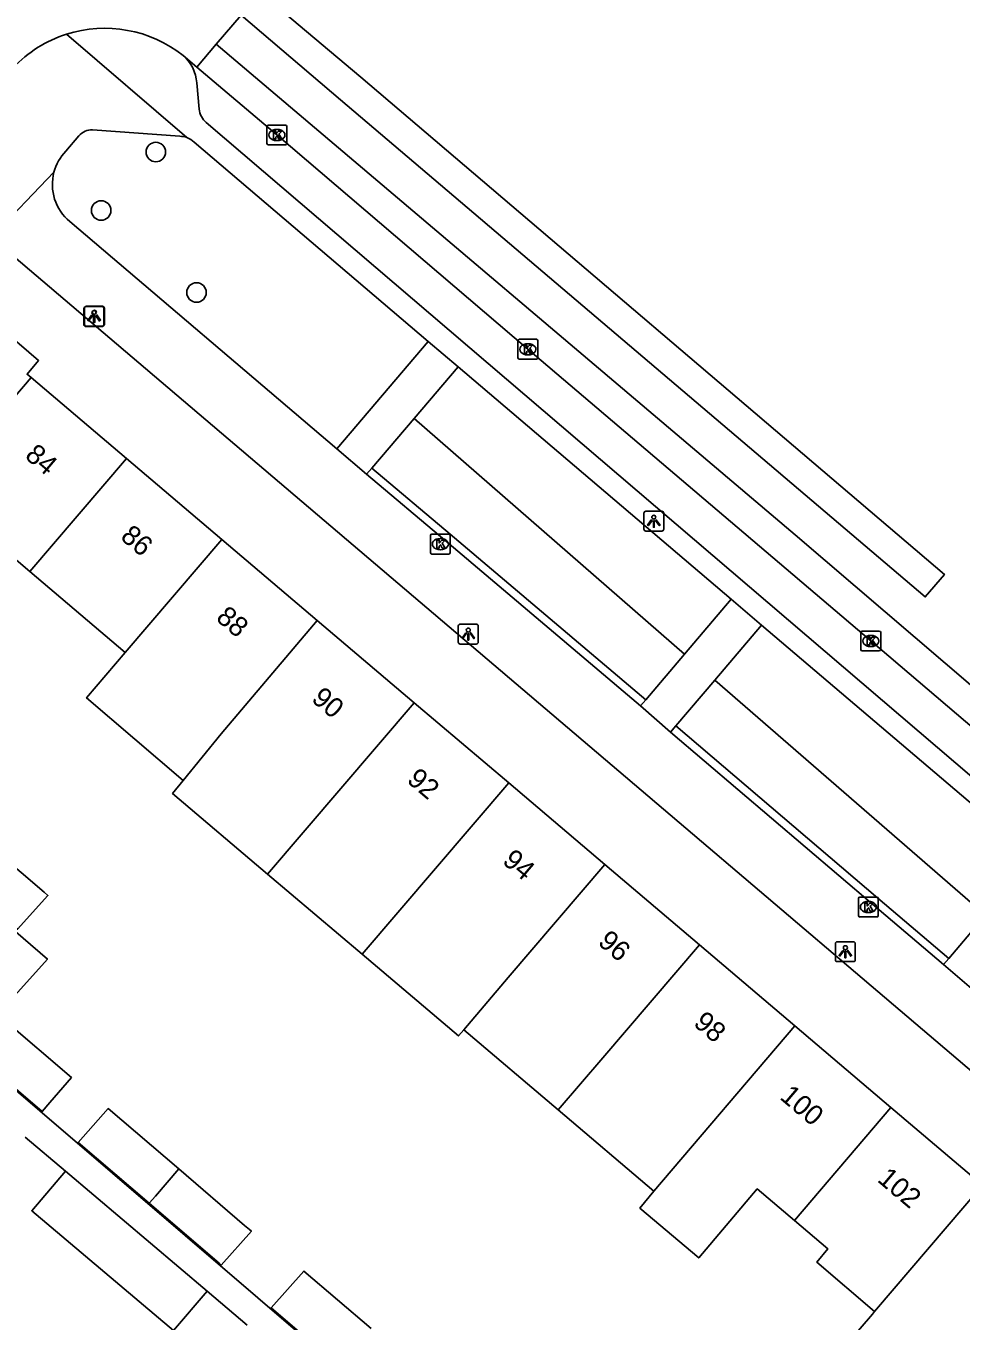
# Model space of a CAD drawing. Extents: x 162532 to 163264, y 381233 to 382042.
# Drawn here: x 163143.9 to 163190.8, y 381669.1 to 381734 of the extents above; entities that cross this region are included whole.
import ezdxf

# ---------------------------------------------------------------- set-up
doc = ezdxf.new("R2010")
doc.units = 0
for name, color, linetype in [('IMGEO_Boom', 7, 'Continuous'), ('IMGEO_Groenvoorziening', 7, 'Continuous'), ('IMGEO_Haag', 7, 'Continuous'), ('IMGEO_Kolk', 7, 'Continuous'), ('IMGEO_Lichtpunt', 7, 'Continuous'), ('IMGEO_Pand', 7, 'Continuous'), ('IMGEO_Pand_nummerreeks', 7, 'Continuous'), ('IMGEO_Rijbaan_lokaal_gesloten', 7, 'Continuous'), ('IMGEO_Voetpad_open', 7, 'Continuous')]:
    doc.layers.add(name, color=color, linetype=linetype)

msp = doc.modelspace()

# ---------------------------------------------------------------- linework, layer by layer
at = {"layer": 'IMGEO_Boom'}
for centre in [(163150.443, 381727.709), (163147.704, 381724.779), (163152.486, 381720.663)]:
    msp.add_circle(centre, 0.489, dxfattribs=at)
at = {"layer": 'IMGEO_Groenvoorziening'}
for points in [[(163163.394, 381714.345), (163176.955, 381702.525)], [(163192.053, 381689.434), (163178.471, 381701.224)]]:
    msp.add_lwpolyline(points, dxfattribs=at)
at = {"layer": 'IMGEO_Haag'}
for points in [[(163161.274, 381711.856), (163165.196, 381708.545), (163175.011, 381700.239)], [(163176.517, 381698.929), (163186.65, 381690.298), (163190.206, 381687.266)]]:
    msp.add_lwpolyline(points, dxfattribs=at)
at = {"layer": 'IMGEO_Kolk'}
for p, q in [((163156.017, 381728.137), (163156.017, 381728.989)), ((163156.092, 381729.063), (163156.944, 381729.063)), ((163156.505, 381728.843), (163156.53, 381728.843)), ((163157.018, 381728.989), (163157.018, 381728.137)), ((163156.944, 381728.063), (163156.092, 381728.063)), ((163156.528, 381728.283), (163156.503, 381728.283)), ((163168.603, 381717.39), (163168.603, 381718.242)), ((163168.678, 381718.316), (163169.53, 381718.316)), ((163169.604, 381718.242), (163169.604, 381717.39)), ((163169.114, 381717.536), (163169.089, 381717.536)), ((163169.091, 381718.096), (163169.116, 381718.096)), ((163169.53, 381717.316), (163168.678, 381717.316)), ((163164.211, 381707.621), (163164.211, 381708.473)), ((163164.286, 381708.547), (163165.138, 381708.547)), ((163165.212, 381708.473), (163165.212, 381707.621)), ((163164.699, 381708.327), (163164.724, 381708.327)), ((163165.138, 381707.547), (163164.286, 381707.547)), ((163164.722, 381707.767), (163164.697, 381707.767)), ((163185.797, 381702.762), (163185.797, 381703.614)), ((163185.872, 381703.688), (163186.724, 381703.688)), ((163186.285, 381703.468), (163186.31, 381703.468)), ((163186.798, 381703.614), (163186.798, 381702.762)), ((163186.724, 381702.688), (163185.872, 381702.688)), ((163186.308, 381702.908), (163186.283, 381702.908)), ((163185.673, 381689.422), (163185.673, 381690.274)), ((163185.748, 381690.348), (163186.6, 381690.348)), ((163186.674, 381690.274), (163186.674, 381689.422)), ((163186.161, 381690.128), (163186.186, 381690.128)), ((163186.6, 381689.348), (163185.748, 381689.348)), ((163186.184, 381689.568), (163186.159, 381689.568))]:
    msp.add_line(p, q, dxfattribs=at)
for points in [[(163156.017, 381728.137), (163156.017, 381728.989)], [(163156.092, 381729.063), (163156.944, 381729.063)], [(163156.338, 381728.763), (163156.461, 381728.763), (163156.461, 381728.612), (163156.591, 381728.763), (163156.755, 381728.763), (163156.609, 381728.612), (163156.762, 381728.363), (163156.61, 381728.363), (163156.525, 381728.527), (163156.461, 381728.46), (163156.461, 381728.363), (163156.338, 381728.363), (163156.338, 381728.763)], [(163157.018, 381728.989), (163157.018, 381728.137)], [(163156.944, 381728.063), (163156.092, 381728.063)], [(163168.603, 381717.39), (163168.603, 381718.242)], [(163168.678, 381718.316), (163169.53, 381718.316)], [(163169.604, 381718.242), (163169.604, 381717.39)], [(163168.924, 381718.016), (163169.047, 381718.016), (163169.047, 381717.865), (163169.177, 381718.016), (163169.341, 381718.016), (163169.195, 381717.865), (163169.348, 381717.616), (163169.196, 381717.616), (163169.111, 381717.78), (163169.047, 381717.713), (163169.047, 381717.616), (163168.924, 381717.616), (163168.924, 381718.016)], [(163169.53, 381717.316), (163168.678, 381717.316)], [(163164.211, 381707.621), (163164.211, 381708.473)], [(163164.286, 381708.547), (163165.138, 381708.547)], [(163165.212, 381708.473), (163165.212, 381707.621)], [(163164.532, 381708.247), (163164.655, 381708.247), (163164.655, 381708.096), (163164.785, 381708.247), (163164.949, 381708.247), (163164.803, 381708.096), (163164.956, 381707.847), (163164.804, 381707.847), (163164.719, 381708.011), (163164.655, 381707.944), (163164.655, 381707.847), (163164.532, 381707.847), (163164.532, 381708.247)], [(163165.138, 381707.547), (163164.286, 381707.547)], [(163185.797, 381702.762), (163185.797, 381703.614)], [(163185.872, 381703.688), (163186.724, 381703.688)], [(163186.118, 381703.388), (163186.241, 381703.388), (163186.241, 381703.237), (163186.371, 381703.388), (163186.535, 381703.388), (163186.389, 381703.237), (163186.542, 381702.988), (163186.39, 381702.988), (163186.305, 381703.152), (163186.241, 381703.085), (163186.241, 381702.988), (163186.118, 381702.988), (163186.118, 381703.388)], [(163186.798, 381703.614), (163186.798, 381702.762)], [(163186.724, 381702.688), (163185.872, 381702.688)], [(163185.673, 381689.422), (163185.673, 381690.274)], [(163185.748, 381690.348), (163186.6, 381690.348)], [(163186.674, 381690.274), (163186.674, 381689.422)], [(163185.994, 381690.048), (163186.117, 381690.048), (163186.117, 381689.897), (163186.247, 381690.048), (163186.411, 381690.048), (163186.265, 381689.897), (163186.418, 381689.648), (163186.266, 381689.648), (163186.181, 381689.812), (163186.117, 381689.745), (163186.117, 381689.648), (163185.994, 381689.648), (163185.994, 381690.048)], [(163186.6, 381689.348), (163185.748, 381689.348)]]:
    msp.add_lwpolyline(points, dxfattribs=at)
for centre, start, end in [((163156.094, 381728.987), 91.55205, 178.44795), ((163156.094, 381728.987), 91.55205, 178.44795), ((163156.942, 381728.987), 1.55205, 88.44795), ((163156.942, 381728.987), 1.55205, 88.44795), ((163156.094, 381728.139), 181.55205, 268.44795), ((163156.094, 381728.139), 181.55205, 268.44795), ((163156.942, 381728.139), 271.55205, 358.44795), ((163156.942, 381728.139), 271.55205, 358.44795), ((163168.68, 381718.24), 91.55205, 178.44795), ((163168.68, 381718.24), 91.55205, 178.44795), ((163169.528, 381718.24), 1.55205, 88.44795), ((163169.528, 381718.24), 1.55205, 88.44795), ((163168.68, 381717.392), 181.55205, 268.44795), ((163168.68, 381717.392), 181.55205, 268.44795), ((163169.528, 381717.392), 271.55205, 358.44795), ((163169.528, 381717.392), 271.55205, 358.44795), ((163164.288, 381708.471), 91.55205, 178.44795), ((163164.288, 381708.471), 91.55205, 178.44795), ((163165.136, 381708.471), 1.55205, 88.44795), ((163165.136, 381708.471), 1.55205, 88.44795), ((163164.288, 381707.623), 181.55205, 268.44795), ((163164.288, 381707.623), 181.55205, 268.44795), ((163165.136, 381707.623), 271.55205, 358.44795), ((163165.136, 381707.623), 271.55205, 358.44795), ((163185.874, 381703.612), 91.55205, 178.44795), ((163185.874, 381703.612), 91.55205, 178.44795), ((163186.722, 381703.612), 1.55205, 88.44795), ((163186.722, 381703.612), 1.55205, 88.44795), ((163185.874, 381702.764), 181.55205, 268.44795), ((163185.874, 381702.764), 181.55205, 268.44795), ((163186.722, 381702.764), 271.55205, 358.44795), ((163186.722, 381702.764), 271.55205, 358.44795), ((163185.75, 381690.272), 91.55205, 178.44795), ((163185.75, 381690.272), 91.55205, 178.44795), ((163186.598, 381690.272), 1.55205, 88.44795), ((163186.598, 381690.272), 1.55205, 88.44795), ((163185.75, 381689.424), 181.55205, 268.44795), ((163185.75, 381689.424), 181.55205, 268.44795), ((163186.598, 381689.424), 271.55205, 358.44795), ((163186.598, 381689.424), 271.55205, 358.44795)]:
    msp.add_arc(centre, 0.0765, start, end, dxfattribs=at)
for centre, major_axis, ratio, start_param, end_param in [((163156.504, 381728.563), (-0.387, 0.002), 0.722429, 4.712389, 7.853982), ((163156.529, 381728.563), (-0.39, 0.002), 0.717154, 1.570796, 4.712389), ((163169.09, 381717.816), (-0.387, 0.002), 0.722429, 4.712389, 7.853982), ((163169.115, 381717.816), (-0.39, 0.002), 0.717154, 1.570796, 4.712389), ((163164.698, 381708.047), (-0.387, 0.002), 0.722429, 4.712389, 7.853982), ((163164.723, 381708.047), (-0.39, 0.002), 0.717154, 1.570796, 4.712389), ((163186.284, 381703.188), (-0.387, 0.002), 0.722429, 4.712389, 7.853982), ((163186.309, 381703.188), (-0.39, 0.002), 0.717154, 1.570796, 4.712389), ((163186.16, 381689.848), (-0.387, 0.002), 0.722429, 4.712389, 7.853982), ((163186.185, 381689.848), (-0.39, 0.002), 0.717154, 1.570796, 4.712389)]:
    msp.add_ellipse(centre, major_axis=major_axis, ratio=ratio, start_param=start_param, end_param=end_param, dxfattribs=at)
at = {"layer": 'IMGEO_Lichtpunt'}
for p, q in [((163146.842, 381719.86), (163146.842, 381719.053)), ((163146.842, 381719.86), (163146.842, 381719.053)), ((163146.867, 381719.878), (163146.867, 381719.071)), ((163146.867, 381719.878), (163146.867, 381719.071)), ((163147.744, 381719.955), (163146.936, 381719.955)), ((163147.744, 381719.955), (163146.936, 381719.955)), ((163147.769, 381719.973), (163146.961, 381719.973)), ((163147.769, 381719.973), (163146.961, 381719.973)), ((163147.838, 381719.053), (163147.838, 381719.86)), ((163147.838, 381719.053), (163147.838, 381719.86)), ((163147.863, 381719.071), (163147.863, 381719.878)), ((163147.863, 381719.071), (163147.863, 381719.878)), ((163146.936, 381718.959), (163147.744, 381718.959)), ((163146.936, 381718.959), (163147.744, 381718.959)), ((163146.961, 381718.977), (163147.769, 381718.977)), ((163146.961, 381718.977), (163147.769, 381718.977)), ((163174.918, 381709.6), (163174.918, 381708.793)), ((163174.918, 381709.6), (163174.918, 381708.793)), ((163175.82, 381709.695), (163175.012, 381709.695)), ((163175.82, 381709.695), (163175.012, 381709.695)), ((163175.914, 381708.793), (163175.914, 381709.6)), ((163175.914, 381708.793), (163175.914, 381709.6)), ((163175.012, 381708.699), (163175.82, 381708.699)), ((163175.012, 381708.699), (163175.82, 381708.699)), ((163165.613, 381703.937), (163165.613, 381703.13)), ((163165.613, 381703.937), (163165.613, 381703.13)), ((163166.515, 381704.032), (163165.707, 381704.032)), ((163166.515, 381704.032), (163165.707, 381704.032)), ((163166.609, 381703.13), (163166.609, 381703.937)), ((163166.609, 381703.13), (163166.609, 381703.937)), ((163165.707, 381703.036), (163166.515, 381703.036)), ((163165.707, 381703.036), (163166.515, 381703.036)), ((163184.524, 381688.01), (163184.524, 381687.203)), ((163184.524, 381688.01), (163184.524, 381687.203)), ((163185.426, 381688.105), (163184.618, 381688.105)), ((163185.426, 381688.105), (163184.618, 381688.105)), ((163185.52, 381687.203), (163185.52, 381688.01)), ((163185.52, 381687.203), (163185.52, 381688.01)), ((163184.618, 381687.109), (163185.426, 381687.109)), ((163184.618, 381687.109), (163185.426, 381687.109))]:
    msp.add_line(p, q, dxfattribs=at)
for points in [[(163147.216, 381719.524), (163147.255, 381719.496), (163147.067, 381719.234), (163147.029, 381719.261), (163147.216, 381719.524)], [(163147.241, 381719.542), (163147.28, 381719.514), (163147.092, 381719.252), (163147.054, 381719.279), (163147.241, 381719.542)], [(163147.343, 381719.494), (163147.39, 381719.494), (163147.39, 381719.172), (163147.343, 381719.172), (163147.343, 381719.494)], [(163147.428, 381719.496), (163147.466, 381719.523), (163147.653, 381719.261), (163147.614, 381719.233), (163147.428, 381719.496)], [(163147.453, 381719.514), (163147.491, 381719.541), (163147.678, 381719.279), (163147.639, 381719.251), (163147.453, 381719.514)], [(163147.318, 381719.476), (163147.365, 381719.476), (163147.365, 381719.154), (163147.318, 381719.154), (163147.318, 381719.476)], [(163175.292, 381709.264), (163175.331, 381709.236), (163175.143, 381708.974), (163175.105, 381709.001), (163175.292, 381709.264)], [(163175.394, 381709.216), (163175.441, 381709.216), (163175.441, 381708.894), (163175.394, 381708.894), (163175.394, 381709.216)], [(163175.504, 381709.236), (163175.542, 381709.263), (163175.729, 381709.001), (163175.69, 381708.973), (163175.504, 381709.236)], [(163165.987, 381703.601), (163166.026, 381703.573), (163165.838, 381703.311), (163165.8, 381703.338), (163165.987, 381703.601)], [(163166.089, 381703.553), (163166.136, 381703.553), (163166.136, 381703.231), (163166.089, 381703.231), (163166.089, 381703.553)], [(163166.199, 381703.573), (163166.237, 381703.6), (163166.424, 381703.338), (163166.385, 381703.31), (163166.199, 381703.573)], [(163184.898, 381687.674), (163184.937, 381687.646), (163184.749, 381687.384), (163184.711, 381687.411), (163184.898, 381687.674)], [(163185.11, 381687.646), (163185.148, 381687.673), (163185.335, 381687.411), (163185.296, 381687.383), (163185.11, 381687.646)], [(163185, 381687.626), (163185.047, 381687.626), (163185.047, 381687.304), (163185, 381687.304), (163185, 381687.626)]]:
    msp.add_lwpolyline(points, dxfattribs=at)
for centre in [(163147.341, 381719.658), (163147.366, 381719.676), (163175.417, 381709.398), (163166.112, 381703.735), (163185.023, 381687.808)]:
    msp.add_circle(centre, 0.0994, dxfattribs=at)
for centre, start, end in [((163146.936, 381719.86), 90, 180), ((163146.936, 381719.86), 90, 180), ((163146.961, 381719.878), 90, 180), ((163146.961, 381719.878), 90, 180), ((163147.744, 381719.86), 0, 90), ((163147.744, 381719.86), 0, 90), ((163147.769, 381719.878), 0, 90), ((163147.769, 381719.878), 0, 90), ((163146.936, 381719.053), 180, 270), ((163146.936, 381719.053), 180, 270), ((163146.961, 381719.071), 180, 270), ((163146.961, 381719.071), 180, 270), ((163147.744, 381719.053), 270, 0), ((163147.744, 381719.053), 270, 360), ((163147.769, 381719.071), 270, 0), ((163147.769, 381719.071), 270, 360), ((163175.012, 381709.6), 90, 180), ((163175.012, 381709.6), 90, 180), ((163175.82, 381709.6), 0, 90), ((163175.82, 381709.6), 0, 90), ((163175.012, 381708.793), 180, 270), ((163175.012, 381708.793), 180, 270), ((163175.82, 381708.793), 270, 0), ((163175.82, 381708.793), 270, 360), ((163165.707, 381703.937), 90, 180), ((163165.707, 381703.937), 90, 180), ((163166.515, 381703.937), 0, 90), ((163166.515, 381703.937), 0, 90), ((163165.707, 381703.13), 180, 270), ((163165.707, 381703.13), 180, 270), ((163166.515, 381703.13), 270, 0), ((163166.515, 381703.13), 270, 360), ((163184.618, 381688.01), 90, 180), ((163184.618, 381688.01), 90, 180), ((163185.426, 381688.01), 0, 90), ((163185.426, 381688.01), 0, 90), ((163184.618, 381687.203), 180, 270), ((163184.618, 381687.203), 180, 270), ((163185.426, 381687.203), 270, 0), ((163185.426, 381687.203), 270, 360)]:
    msp.add_arc(centre, 0.0946, start, end, dxfattribs=at)
at = {"layer": 'IMGEO_Pand'}
for points in [[(163139.589, 381720.366), (163141.934, 381718.394), (163142.481, 381719.018), (163144.569, 381717.246), (163143.99, 381716.563), (163144.186, 381716.396)], [(163139.342, 381710.733), (163144.186, 381716.396)], [(163144.186, 381716.396), (163148.973, 381712.334)], [(163144.129, 381706.671), (163148.973, 381712.334)], [(163148.973, 381712.334), (163153.756, 381708.275)], [(163144.129, 381706.671), (163139.682, 381710.445), (163139.342, 381710.733)], [(163153.756, 381708.275), (163148.913, 381702.612)], [(163158.535, 381704.219), (163153.756, 381708.275)], [(163148.913, 381702.612), (163144.129, 381706.671)], [(163158.535, 381704.219), (163153.721, 381698.531), (163151.815, 381696.193)], [(163163.395, 381700.094), (163158.535, 381704.219)], [(163148.913, 381702.612), (163146.969, 381700.338), (163151.815, 381696.193)], [(163156.049, 381691.503), (163163.395, 381700.094)], [(163163.395, 381700.094), (163168.138, 381696.069)], [(163151.815, 381696.193), (163151.287, 381695.545), (163156.049, 381691.503)], [(163160.792, 381687.478), (163168.138, 381696.069)], [(163168.138, 381696.069), (163172.961, 381691.976)], [(163141.249, 381693.65), (163144.846, 381690.596), (163145.037, 381690.434), (163143.514, 381688.73), (163139.764, 381691.913)], [(163165.883, 381683.696), (163168.119, 381686.312), (163172.961, 381691.976)], [(163172.961, 381691.976), (163177.701, 381687.954)], [(163160.792, 381687.478), (163156.049, 381691.503)], [(163177.701, 381687.954), (163172.857, 381682.29), (163170.621, 381679.675)], [(163177.701, 381687.954), (163182.485, 381683.893)], [(163165.883, 381683.696), (163165.616, 381683.384), (163160.792, 381687.478)], [(163145.137, 381680.048), (163144.746, 381679.592), (163141.168, 381682.66), (163141.301, 381682.816), (163142.63, 381684.367), (163142.849, 381684.18), (163146.209, 381681.299), (163145.137, 381680.048)], [(163182.485, 381683.893), (163175.416, 381675.606)], [(163182.485, 381683.893), (163187.31, 381679.798)], [(163170.621, 381679.675), (163165.883, 381683.696)], [(163150.114, 381674.989), (163146.548, 381678.047), (163148.062, 381679.74), (163151.59, 381676.716)], [(163175.416, 381675.606), (163170.621, 381679.675)], [(163182.468, 381674.134), (163187.31, 381679.798)], [(163187.31, 381679.798), (163191.901, 381675.902)], [(163151.59, 381676.716), (163154.895, 381673.882), (163155.135, 381673.676), (163155.239, 381673.587), (163153.725, 381671.893), (163153.621, 381671.982), (163150.114, 381674.989)], [(163151.59, 381676.716), (163150.421, 381675.348), (163150.114, 381674.989)], [(163153.012, 381670.586), (163151.33, 381668.605), (163144.22, 381674.618), (163145.907, 381676.604)], [(163145.907, 381676.604), (163153.012, 381670.586)], [(163182.468, 381674.134), (163180.603, 381675.716), (163177.666, 381672.255), (163174.723, 381674.753), (163175.416, 381675.606)], [(163191.901, 381675.902), (163186.485, 381669.568)], [(163186.485, 381669.568), (163183.589, 381672.044), (163184.151, 381672.706), (163182.468, 381674.134)], [(163159.633, 381666.828), (163156.22, 381669.753), (163157.867, 381671.595), (163161.238, 381668.704)], [(163192.071, 381665.985), (163190.036, 381663.605), (163185.039, 381667.878), (163186.375, 381669.439), (163186.485, 381669.568)]]:
    msp.add_lwpolyline(points, dxfattribs=at)
at = {"layer": 'IMGEO_Rijbaan_lokaal_gesloten'}
for points in [[(163155.701, 381735.71), (163160.722, 381731.464), (163189.993, 381706.531), (163189.031, 381705.402), (163159.709, 381730.331), (163154.717, 381734.57)], [(163153.471, 381733.114), (163154.717, 381734.57)], [(163151.819, 381732.542), (163152.493, 381731.971)], [(163152.493, 381731.971), (163153.471, 381733.114)], [(163153.471, 381733.114), (163182.498, 381708.518), (163200.555, 381693.061), (163222.615, 381674.158), (163233.877, 381664.474), (163238.438, 381660.284), (163241.602, 381656.559), (163245.163, 381651.916)], [(163234.695, 381661.75), (163216.77, 381677.218), (163210.772, 381682.324), (163205.741, 381686.638), (163186.294, 381703.189), (163169.1, 381717.817), (163156.514, 381728.564), (163152.493, 381731.971)]]:
    msp.add_lwpolyline(points, dxfattribs=at)
for centre, radius, start, end in [((163147.885, 381727.586), 6.328, 51.56015, 107.72866), ((163147.886, 381727.583), 6.331, 107.72632, 136.56948)]:
    msp.add_arc(centre, radius, start, end, dxfattribs=at)
at = {"layer": 'IMGEO_Voetpad_open'}
for points in [[(163145.958, 381733.613), (163151.995, 381728.435)], [(163152.613, 381729.864), (163152.497, 381731.182)], [(163151.644, 381728.498), (163147.274, 381728.827)], [(163225.402, 381667.297), (163152.971, 381729.184)], [(163146.585, 381728.522), (163145.927, 381727.747)], [(163152.368, 381728.203), (163164.103, 381718.21)], [(163145.337, 381726.7), (163142.194, 381723.423)], [(163159.528, 381712.818), (163146.132, 381724.225)], [(163220.342, 381656.94), (163142.194, 381723.423)], [(163159.528, 381712.818), (163164.103, 381718.21)], [(163164.103, 381718.21), (163165.599, 381716.932)], [(163163.394, 381714.345), (163165.599, 381716.932)], [(163165.599, 381716.932), (163179.301, 381705.284)], [(163161.274, 381711.856), (163163.394, 381714.345)], [(163161.014, 381711.551), (163159.528, 381712.818)], [(163161.014, 381711.551), (163161.274, 381711.856)], [(163174.752, 381699.935), (163164.938, 381708.239), (163161.014, 381711.551)], [(163179.301, 381705.284), (163176.955, 381702.525)], [(163179.301, 381705.284), (163180.819, 381703.981)], [(163178.471, 381701.224), (163180.819, 381703.981)], [(163180.819, 381703.981), (163194.518, 381692.329)], [(163176.955, 381702.525), (163175.011, 381700.239)], [(163176.517, 381698.929), (163178.471, 381701.224)], [(163175.011, 381700.239), (163174.752, 381699.935)], [(163176.258, 381698.624), (163174.752, 381699.935)], [(163176.258, 381698.624), (163176.517, 381698.929)], [(163189.947, 381686.961), (163186.391, 381689.994), (163176.258, 381698.624)], [(163167.869, 381659.815), (163167.841, 381659.784), (163159.202, 381667.12), (163140.97, 381682.758), (163145.004, 381687.238), (163134.008, 381696.714)], [(163192.053, 381689.434), (163190.206, 381687.266)], [(163190.206, 381687.266), (163189.947, 381686.961)], [(163191.471, 381685.659), (163189.947, 381686.961)], [(163143.897, 381678.307), (163145.907, 381676.604)], [(163153.012, 381670.586), (163155.023, 381668.883)]]:
    msp.add_lwpolyline(points, dxfattribs=at)
for centre, radius, start, end in [((163150.527, 381731.049), 1.974, 3.8648, 49.13041), ((163153.65, 381729.976), 1.043, 186.14903, 229.38195), ((163147.251, 381727.948), 0.879, 88.49813, 139.257), ((163151.642, 381727.478), 1.02, 69.76181, 89.88717), ((163151.648, 381727.462), 1.033, 45.84633, 70.39177), ((163147.671, 381726.075), 2.416, 136.19846, 164.99774), ((163147.66, 381726.081), 2.404, 165.07706, 230.53823)]:
    msp.add_arc(centre, radius, start, end, dxfattribs=at)

# ---------------------------------------------------------------- texts
at = {"layer": 'IMGEO_Pand_nummerreeks'}
for s, rotation, p in [('84', 319.68096, (163143.828, 381712.398)), ('86', 319.67952, (163148.617, 381708.334)), ('88', 319.68096, (163153.408, 381704.268)), ('90', 319.68096, (163158.197, 381700.203)), ('92', 319.67952, (163162.982, 381696.143)), ('94', 319.67952, (163167.773, 381692.077)), ('96', 319.67952, (163172.562, 381688.012)), ('98', 319.67952, (163177.353, 381683.946)), ('100', 319.61208, (163181.686, 381680.257)), ('102', 319.67952, (163186.576, 381676.119))]:
    msp.add_text(s, height=1, rotation=rotation, dxfattribs=at).set_placement(p)

doc.saveas('drawing.dxf')
